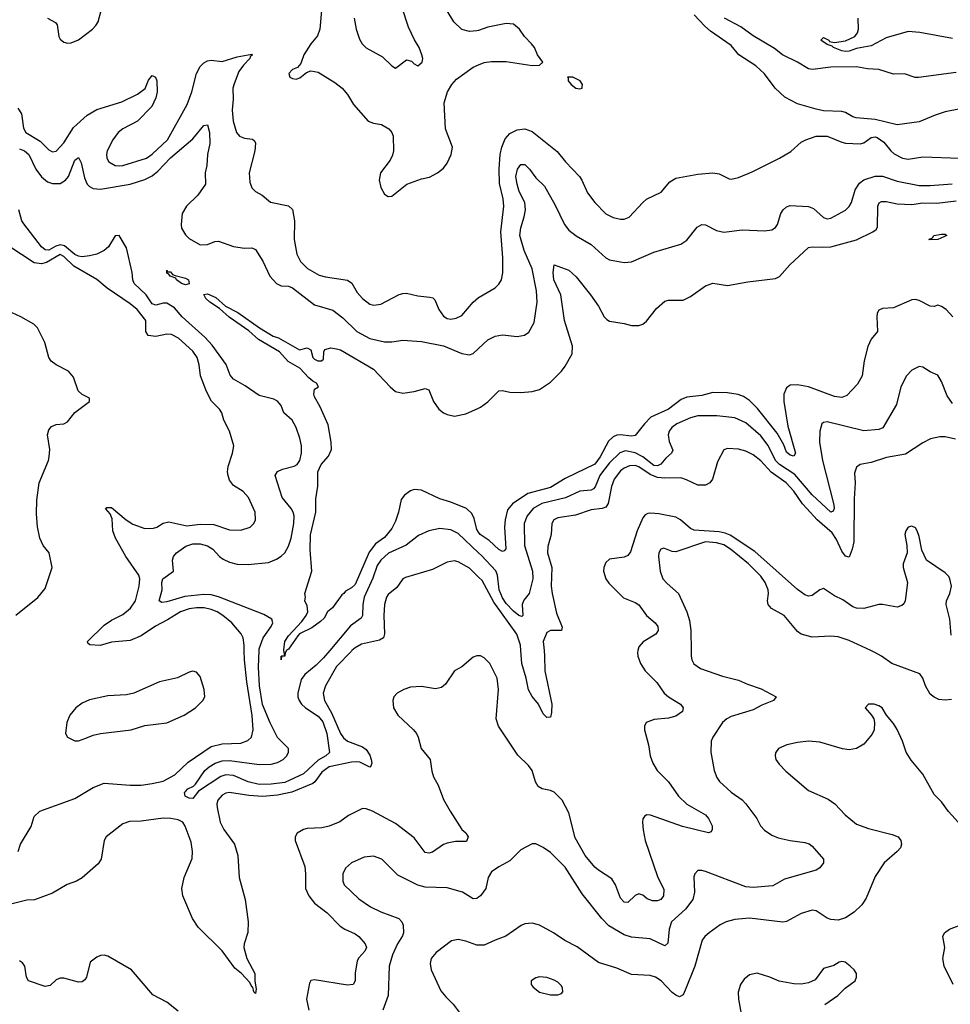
# Model space of a CAD drawing. Header units: inches. Extents: x 1305375 to 1407406, y 744550 to 841633.
# Tile 331 of 509: x 1367511 to 1372558, y 798082 to 803421. Entities that reach past the tile are written whole.
import ezdxf

# ---------------------------------------------------------------- set-up
doc = ezdxf.new("R2010")
doc.units = ezdxf.units.IN
doc.header["$MEASUREMENT"] = 0
for name, color, linetype in [('B3769', 7, 'Continuous'), ('B3779', 7, 'Continuous'), ('B3860', 7, 'Continuous'), ('B3870', 7, 'Continuous')]:
    doc.layers.add(name, color=color, linetype=linetype)

msp = doc.modelspace()

# ---------------------------------------------------------------- linework, layer by layer
at = {"layer": 'B3769', "color": 5}
for points, elevation in [([(1369312.8, 800000), (1369310, 799997.5), (1369230, 799913.6), (1369170.2, 799810), (1369156.6, 799770), (1369165, 799730), (1369202.8, 799662.8), (1369251.3, 799550), (1369267.5, 799527.5), (1369289.1, 799509.1), (1369370, 799478.7), (1369390, 799463.2), (1369410, 799433.1), (1369417, 799410), (1369420.6, 799390), (1369414.4, 799370), (1369410, 799368.2), (1369355.2, 799395.2), (1369336.9, 799396.9), (1369310, 799395.3), (1369190, 799370.6), (1369150, 799341.6), (1369111.8, 799288.2), (1369100.8, 799279.2), (1368986.8, 799233.2), (1368910, 799216.9), (1368829.6, 799209.6), (1368754.2, 799214.2), (1368650, 799231.5), (1368630, 799227.1), (1368610, 799216.1), (1368586, 799190), (1368580.8, 799170), (1368581.8, 799150), (1368598, 799070), (1368618.7, 799030), (1368676.6, 798950), (1368694.8, 798890), (1368701.4, 798770), (1368734, 798650), (1368750.2, 798529.8), (1368747.9, 798472.1), (1368729.3, 798410.7), (1368727.6, 798390), (1368743, 798330), (1368786.8, 798250), (1368787.1, 798207.1), (1368793.4, 798166.6), (1368790, 798141.2), (1368781.2, 798150), (1368775.3, 798175.3), (1368770, 798178), (1368759.8, 798199.8), (1368714.3, 798250), (1368679, 798279), (1368610, 798372.9), (1368480.1, 798500.1), (1368448.3, 798548.3), (1368396, 798670), (1368390.9, 798710), (1368402.5, 798770), (1368447, 798873), (1368448.9, 798910), (1368440.7, 798960.7), (1368408.6, 799048.6), (1368395.4, 799070), (1368370, 799082.8), (1368330.4, 799090.4), (1368290, 799092.2), (1368170, 799075.2), (1368106.2, 799073.8), (1368070, 799061.5), (1367979.6, 798990), (1367970.2, 798970), (1367952.7, 798870), (1367936.4, 798843.6), (1367850, 798767.7), (1367819.3, 798750), (1367768.1, 798731.9), (1367690, 798684.8), (1367591, 798649), (1367550, 798646.9), (1367470, 798627)], 1080), ([(1367503.9, 798910), (1367515.4, 798950), (1367573.8, 799046.2), (1367590, 799100.7), (1367621.2, 799130), (1367810, 799198.3), (1367910, 799257), (1367970, 799281.2), (1368110, 799271.3), (1368170, 799271.4), (1368230, 799278.7), (1368290, 799292.3), (1368353.4, 799326.6), (1368425.3, 799394.7), (1368550, 799480.1), (1368610, 799494.4), (1368710, 799498.5), (1368748, 799512), (1368768.6, 799531.4), (1368777.9, 799570), (1368772.3, 799647.7), (1368742.6, 799830), (1368729.9, 799950), (1368729.6, 800000)], 1080), ([(1369193, 800000), (1369159.5, 799960.5), (1369119.5, 799920.5), (1369056.9, 799870), (1369037.4, 799842.6), (1369019.6, 799770), (1369020.1, 799750), (1369026.9, 799730), (1369039.8, 799710), (1369062, 799690), (1369130, 799644.2), (1369154.6, 799614.6), (1369176.5, 799550), (1369192, 799448), (1369171.3, 799430), (1369130, 799405.6), (1369050, 799331.8), (1368950, 799284.8), (1368875.9, 799275.9), (1368810, 799275), (1368750, 799289), (1368670, 799322.9), (1368630, 799326.6), (1368602.3, 799317.7), (1368481.3, 799238.7), (1368450, 799199.1), (1368430, 799199.3), (1368408.3, 799210), (1368405.6, 799230), (1368410, 799236), (1368424, 799250), (1368454.6, 799265.4), (1368464.5, 799275.5), (1368516.1, 799350), (1368538.2, 799370), (1368572.1, 799390), (1368610, 799401.9), (1368650, 799404.2), (1368810, 799381.7), (1368875.2, 799384.8), (1368910, 799394.1), (1368940.4, 799410), (1368960.3, 799430), (1368969.8, 799450), (1368968.5, 799470), (1368909.4, 799529.4), (1368870, 799608.4), (1368828, 799708), (1368811.1, 799808.9), (1368807.1, 799910), (1368810.3, 800000)], 1060), ([(1368957.6, 800000), (1368951.5, 799988.5), (1368950, 799969.6), (1368930.9, 799969.1), (1368929.6, 799949.6), (1368930, 799970.7), (1368948.4, 799971.6), (1368944.7, 800000)], 1040), ([(1370000, 799971.7), (1369990, 799972.4), (1369970, 799965.4), (1369910, 799911.8), (1369868.9, 799891.1), (1369821.5, 799818.5), (1369799.1, 799800.9), (1369766.5, 799793.5), (1369690, 799804.7), (1369630, 799801.1), (1369595.5, 799790), (1369558.4, 799770), (1369541.1, 799750), (1369534.3, 799730), (1369539, 799690), (1369561.6, 799650), (1369647.7, 799570), (1369662.8, 799550), (1369673, 799530), (1369689.4, 799469.4), (1369736.9, 799410), (1369745.8, 799345.8), (1369754.9, 799314.9), (1369780.2, 799270), (1369810, 799193.4), (1369846.3, 799130), (1369910, 799030.4), (1369931.6, 799011.6), (1369939, 798999), (1369943.6, 798990), (1369935.1, 798964.9), (1369875.2, 798964.8), (1369830, 798956.4), (1369810, 798948.6), (1369750, 798908), (1369730, 798902), (1369710, 798905.3), (1369650, 798985.3), (1369550, 799062.2), (1369425.1, 799130), (1369390, 799142.4), (1369370, 799144.2), (1369294.6, 799105.4), (1369247.4, 799072.6), (1369190, 799048.1), (1369150, 799038.6), (1369070, 799034.8), (1369050, 799029.8), (1369015.8, 799010), (1369004.6, 798990), (1369006, 798970), (1369057.3, 798830), (1369061.8, 798790), (1369061.2, 798710), (1369079.7, 798670), (1369110.2, 798630), (1369178.4, 798578.4), (1369250, 798506.7), (1369274, 798490), (1369330, 798465), (1369350.1, 798450.1), (1369384.9, 798410), (1369391.5, 798390), (1369383.6, 798370), (1369350, 798334.8), (1369342, 798318), (1369331, 798251), (1369330.2, 798209.8), (1369319.5, 798190), (1369290, 798185.4), (1369110, 798215.6), (1369090, 798211.8), (1369082.4, 798197.6), (1369067.6, 798110), (1369079, 798050)], 1120), ([(1370000, 798662.5), (1369990, 798655.4), (1369970, 798655.1), (1369912.7, 798690), (1369830, 798714), (1369710, 798717.4), (1369670, 798727.8), (1369562.8, 798782.8), (1369475.1, 798870), (1369430, 798885.6), (1369379.9, 798880.1), (1369310, 798849.6), (1369278.9, 798821.1), (1369264, 798790), (1369263.1, 798750), (1369270.3, 798730), (1369350, 798653.4), (1369413, 798610), (1369470, 798583.2), (1369567.5, 798547.5), (1369583.1, 798530), (1369591.1, 798511.1), (1369592.2, 798470), (1369586.6, 798453.4), (1369560.6, 798410), (1369532.7, 798350), (1369514.7, 798290), (1369509.3, 798130.7), (1369480.4, 798050)], 1140), ([(1370000, 798403), (1369990, 798403.1), (1369930, 798425.6), (1369890, 798434), (1369852.8, 798427.2), (1369770, 798363), (1369742.3, 798330), (1369736.9, 798303.1), (1369742.4, 798270), (1369796, 798156), (1369822.2, 798122.2), (1369862.8, 798082.8), (1369932, 797990), (1369950.4, 797970), (1369990, 797939.6), (1370000, 797936.1)], 1160), ([(1368370, 798045.1), (1368310, 798093.8), (1368234.1, 798134.1), (1368117.6, 798270), (1367990, 798343), (1367970, 798349.6), (1367950, 798347.8), (1367930, 798338), (1367893.7, 798310), (1367874.2, 798230), (1367864.6, 798215.4), (1367850, 798204.5), (1367830, 798202.6), (1367750, 798224.1), (1367730, 798224.8), (1367710, 798214.6), (1367676.3, 798183.7), (1367650, 798179.5), (1367559.7, 798210), (1367547.4, 798230), (1367538.7, 798290), (1367527.2, 798307.2), (1367510, 798317.6)], 1120)]:
    msp.add_lwpolyline(points, dxfattribs=dict(at, elevation=elevation))
at = {"layer": 'B3769', "color": 5, "elevation": 1120}
msp.add_lwpolyline([(1368450, 799887.8), (1368430, 799883), (1368366.8, 799853.2), (1368270, 799830.9), (1368129.6, 799769.6), (1368090, 799760.5), (1367990, 799754.8), (1367890, 799733.2), (1367850, 799715.9), (1367815.9, 799690), (1367783.2, 799650), (1367767.2, 799610), (1367760.3, 799550), (1367770.4, 799530), (1367810, 799510.3), (1367830, 799511.4), (1367870, 799526), (1367910, 799541.6), (1367949.8, 799550.2), (1368115.3, 799570), (1368190, 799594.3), (1368310, 799608.1), (1368403.5, 799650), (1368465.1, 799690), (1368504.4, 799730), (1368515.3, 799750), (1368511.1, 799788.9), (1368490, 799859.3), (1368470, 799883.6)], close=True, dxfattribs=at)
at = {"layer": 'B3779', "color": 5}
for points, elevation in [([(1371152.9, 800000), (1371153.4, 799970), (1371157, 799950), (1371167.9, 799927.9), (1371202.8, 799902.8), (1371322, 799862), (1371410, 799840.5), (1371458, 799818), (1371532.4, 799792.4), (1371613.4, 799750), (1371598.8, 799730), (1371535.9, 799704.1), (1371490, 799679.3), (1371370, 799643.1), (1371345.7, 799630), (1371323.1, 799610), (1371270.4, 799530), (1371262, 799510), (1371258.9, 799450), (1371278, 799350), (1371291.5, 799311.5), (1371306.4, 799290), (1371370, 799231.8), (1371430, 799191.7), (1371450.2, 799170.2), (1371508.2, 799090), (1371528.4, 799050), (1371550, 799026.7), (1371590, 798998.9), (1371624.2, 798984.2), (1371690, 798970.2), (1371770, 798960.2), (1371792.8, 798952.8), (1371810, 798940.3), (1371870.3, 798870), (1371870.3, 798850), (1371850, 798823), (1371830, 798809.8), (1371658.7, 798761.3), (1371595.2, 798724.8), (1371490, 798715.4), (1371450, 798719.5), (1371230, 798801.7), (1371210, 798807.8), (1371190, 798807), (1371173, 798790), (1371166.6, 798773.4), (1371170.2, 798690), (1371161.8, 798650), (1371122.6, 798597.4), (1371047.2, 798530), (1371033.8, 798490), (1371025.8, 798414.2), (1371010, 798398.9), (1370930, 798436.8), (1370830, 798447.1), (1370790, 798458.2), (1370707.3, 798507.3), (1370668.3, 798548.3), (1370562, 798682), (1370470, 798826), (1370390, 798905.1), (1370350, 798933.3), (1370310, 798952), (1370290, 798952.3), (1370230, 798919.5), (1370170, 798859.7), (1370110, 798828.4), (1370070, 798800.5), (1370051.6, 798770), (1370039, 798710), (1370010, 798669.7), (1370000, 798662.5)], 1140), ([(1370864.5, 800000), (1370861.9, 799990), (1370863.9, 799970), (1370878.3, 799930), (1370904.3, 799890), (1370966.5, 799826.5), (1371007.1, 799770), (1371030.2, 799750), (1371095.3, 799710), (1371110.4, 799690), (1371106.3, 799670), (1371070, 799645), (1371030, 799633.5), (1370952.6, 799627.4), (1370908.2, 799610), (1370899.5, 799590), (1370899.5, 799570), (1370922.4, 799490), (1370930.4, 799430), (1370944.2, 799390), (1370968.8, 799350), (1371030, 799288.8), (1371083.6, 799210), (1371130, 799167.5), (1371230.1, 799110.1), (1371247.6, 799090), (1371266, 799050), (1371267.3, 799030), (1371262, 799018), (1371247.7, 799012.3), (1371105.9, 799045.9), (1370931.7, 799108.3), (1370910, 799109.7), (1370899, 799101), (1370891.3, 799088.7), (1370889.4, 799070), (1370892, 799028), (1370903.2, 798970), (1370970, 798775.8), (1371004, 798704), (1371003.7, 798670), (1370987.6, 798650), (1370970, 798642.7), (1370942.6, 798642.6), (1370914.4, 798654.4), (1370890, 798673.3), (1370870, 798682), (1370850, 798671.5), (1370810, 798634.7), (1370790, 798636.3), (1370770, 798658.7), (1370743.2, 798730), (1370722.8, 798762.8), (1370650, 798809), (1370630, 798826.5), (1370578.8, 798890), (1370524.3, 798984.3), (1370490, 799120.5), (1370454, 799190), (1370410, 799233.2), (1370390, 799241.7), (1370345.1, 799250), (1370323.4, 799263.4), (1370309.3, 799289.3), (1370290.9, 799350.9), (1370270, 799377.8), (1370213.2, 799433.2), (1370108.7, 799590), (1370095.3, 799630), (1370107.5, 799790), (1370100.8, 799850), (1370060.3, 799930), (1370030, 799961), (1370010, 799971), (1370000, 799971.7)], 1120), ([(1370355.1, 800000), (1370358.1, 799970), (1370358.5, 799890), (1370398.2, 799710), (1370396.2, 799663.8), (1370390, 799639.3), (1370370, 799637.4), (1370350, 799657.4), (1370324.5, 799710), (1370290, 799750.7), (1370270, 799787.3), (1370258.3, 799850), (1370235.4, 799930), (1370229.3, 800000)], 1080), ([(1372564.2, 799735.8), (1372530, 799731.2), (1372495.8, 799735.8), (1372470, 799747), (1372450, 799764.5), (1372423.5, 799810), (1372409.8, 799850), (1372393.3, 799873.3), (1372240.9, 799930), (1372186, 799970), (1372149.6, 799990), (1372127.8, 800000)], 1140), ([(1372619.2, 799050), (1372548.3, 799128.3), (1372510, 799180.7), (1372470, 799219.5), (1372410, 799329.6), (1372345.6, 799405.6), (1372319.6, 799450), (1372299.6, 799510), (1372270, 799573.2), (1372250, 799605.2), (1372212.7, 799650), (1372189, 799690), (1372170, 799700.9), (1372146, 799710), (1372114, 799710), (1372096, 799690), (1372130.6, 799650.6), (1372142.8, 799630), (1372147.3, 799610), (1372144.9, 799570), (1372133.8, 799546.2), (1372090, 799493.2), (1372050.4, 799469.6), (1372010, 799462.9), (1371972.8, 799467.2), (1371850, 799504), (1371790, 799508.3), (1371730, 799502.6), (1371671.3, 799490), (1371626, 799470), (1371610, 799446), (1371607.7, 799430), (1371613, 799410), (1371630, 799384.9), (1371666.6, 799346.6), (1371790, 799242), (1371895.3, 799195.3), (1371933, 799170), (1371988.2, 799110), (1372050, 799058.7), (1372115.3, 799035.3), (1372243.2, 799003.2), (1372274.8, 798990), (1372290.7, 798970), (1372294, 798950), (1372288, 798930), (1372270.6, 798910), (1372200.3, 798850), (1372150, 798774.5), (1372102, 798658), (1372079.1, 798620.9), (1372037.2, 798582.8), (1371990, 798552.1), (1371950, 798538.4), (1371910, 798542.1), (1371889.7, 798550), (1371830, 798588.5), (1371810, 798592.4), (1371750, 798575.4), (1371670, 798531.1), (1371650, 798527.4), (1371470, 798549.8), (1371390, 798541.8), (1371343, 798530), (1371310, 798512.4), (1371250.4, 798470), (1371226.7, 798450), (1371212.2, 798430), (1371172.2, 798290), (1371120.9, 798159.1), (1371110, 798134), (1371090, 798123.7), (1371070, 798131.5), (1371050, 798146.3), (1370990, 798209.7), (1370959.5, 798230), (1370930, 798239.2), (1370830, 798244.8), (1370750, 798278.7), (1370650, 798309.8), (1370534.2, 798394.2), (1370468.2, 798428.2), (1370407, 798470), (1370330.7, 798510.7), (1370290, 798522.6), (1370250, 798518), (1370230.2, 798509.8), (1370148.2, 798451.8), (1370090, 798430.8), (1370030, 798402.4), (1370000, 798403)], 1160), ([(1372574.5, 798190), (1372524.5, 798290), (1372517, 798330), (1372529.4, 798390), (1372518, 798450), (1372527, 798470), (1372553.2, 798490), (1372638.6, 798521.4)], 1160), ([(1371878.7, 798081.3), (1371949.2, 798130), (1371988.7, 798170), (1372042, 798210), (1372049, 798230), (1372049, 798250), (1372037.2, 798270), (1372016, 798290), (1371988.7, 798310), (1371970, 798314.3), (1371956, 798310), (1371926.7, 798293.3), (1371870, 798276.8), (1371825.3, 798214.7), (1371790, 798198.4), (1371750, 798191.6), (1371710, 798193.6), (1371630, 798207), (1371579, 798230), (1371510, 798251.5), (1371470, 798242.4), (1371440.5, 798219.5), (1371421.1, 798190), (1371407.4, 798147.4), (1371408.8, 798110), (1371423.7, 798030)], 1180)]:
    msp.add_lwpolyline(points, dxfattribs=dict(at, elevation=elevation))
at = {"layer": 'B3779', "color": 5, "elevation": 1180}
msp.add_lwpolyline([(1370330, 798231.5), (1370310, 798226), (1370286, 798210), (1370286, 798190), (1370295.9, 798175.9), (1370330, 798148.2), (1370390, 798133.4), (1370430, 798134), (1370450, 798141), (1370457.2, 798150), (1370456, 798170), (1370450, 798182), (1370430, 798202.7), (1370410, 798214), (1370370, 798227)], close=True, dxfattribs=at)
at = {"layer": 'B3860', "color": 5}
for points, elevation in [([(1370000, 803363.2), (1369990, 803359.7), (1369950, 803357.7), (1369910, 803368.6), (1369866.6, 803410), (1369829.8, 803469.8), (1369821.7, 803490), (1369816, 803530), (1369818, 803590), (1369830.9, 803690), (1369847.3, 803732.7), (1369905.3, 803794.7), (1369958.6, 803821.4), (1370000, 803830.5)], 1120), ([(1367661.3, 803430), (1367704.9, 803404.9), (1367713.8, 803393.8), (1367723.1, 803330), (1367730, 803314.8), (1367750, 803299.3), (1367770, 803294.4), (1367790, 803295.8), (1367830, 803312.4), (1367905.6, 803370), (1367924.7, 803390), (1367936.9, 803410), (1367952.4, 803470)], 1120), ([(1369150.1, 803490), (1369139.8, 803370), (1369127.1, 803332.9), (1369090.3, 803290), (1369052.4, 803230), (1369036.1, 803183.9), (1369018, 803162), (1368990.8, 803150), (1368970.6, 803130), (1368976.3, 803110), (1368990, 803101.3), (1369010, 803098.4), (1369030, 803104.9), (1369066.2, 803133.8), (1369090, 803143.8), (1369130, 803136.4), (1369221.2, 803081.2), (1369260.7, 803050), (1369290, 803016), (1369321.2, 802961.2), (1369402, 802870), (1369430, 802859.1), (1369472.9, 802852.9), (1369514, 802830), (1369528.8, 802810), (1369536.5, 802790), (1369539.3, 802710), (1369533.7, 802686.3), (1369520.3, 802659.7), (1369468, 802590), (1369460.9, 802550), (1369470.3, 802510.3), (1369490, 802474.8), (1369510, 802462.8), (1369530, 802464), (1369611.3, 802528.7), (1369690, 802558.9), (1369733.3, 802566.7), (1369778, 802590), (1369810, 802616.4), (1369830, 802643.8), (1369851.7, 802690), (1369858.5, 802730), (1369821, 802830), (1369813.7, 802970), (1369831.4, 803030), (1369855.4, 803070), (1369881, 803099), (1369970, 803164.3), (1370000, 803176.4)], 1120), ([(1369324.9, 803430), (1369336.9, 803370), (1369354.6, 803314.6), (1369369.4, 803289.4), (1369390, 803268.1), (1369479, 803219), (1369530, 803170.7), (1369550, 803158.8), (1369610, 803202.8), (1369635.9, 803195.9), (1369650, 803181), (1369670, 803171.3), (1369693.2, 803190), (1369697.2, 803210), (1369692.7, 803230), (1369678, 803270), (1369652.3, 803312.3), (1369620.7, 803380.7), (1369584.1, 803490)], 1140), ([(1367501.8, 802941.8), (1367520.8, 802910), (1367532.2, 802832.2), (1367544.5, 802810), (1367622.4, 802762.4), (1367670, 802715.5), (1367690, 802705.2), (1367710, 802707.6), (1367750, 802752.4), (1367803.1, 802836.9), (1367876.4, 802903.6), (1367930, 802934), (1368065.3, 802974.7), (1368150, 803017.7), (1368192.5, 803047.5), (1368210, 803092.7), (1368230, 803118.7), (1368247.3, 803110), (1368254.8, 803090), (1368256.8, 803030), (1368250, 802997), (1368227.2, 802950), (1368150, 802871.4), (1368070, 802829.2), (1368045.5, 802810), (1368016.6, 802770), (1367984.9, 802710), (1367981.3, 802690), (1367984.4, 802670), (1367995.3, 802650), (1368030, 802630.2), (1368050, 802628.6), (1368070.2, 802630.2), (1368199.7, 802670), (1368230, 802691), (1368312.3, 802770), (1368418.7, 802961.3), (1368444.9, 803030), (1368471.1, 803130), (1368490, 803166.7), (1368510, 803187.1), (1368530, 803197.8), (1368550, 803200.7), (1368610, 803194.4), (1368690, 803220.4), (1368770, 803234.4), (1368773.8, 803230), (1368761.1, 803218.9), (1368759.5, 803210), (1368725.1, 803174.9), (1368699.4, 803140.5), (1368674, 803074), (1368667.8, 803050), (1368668.7, 802990), (1368663.2, 802930), (1368668.8, 802870), (1368687.7, 802810), (1368703.6, 802790), (1368730, 802778.4), (1368773.4, 802773.4), (1368784.7, 802764.7), (1368791, 802751), (1368786.8, 802710), (1368756.5, 802590), (1368759.9, 802539.9), (1368770.3, 802510), (1368790.2, 802490.2), (1368825.5, 802470), (1368871.5, 802431.5), (1368970, 802411.7), (1368990.9, 802390.9), (1369001.8, 802330), (1368999.1, 802230), (1369014.8, 802150), (1369033.6, 802110), (1369072.5, 802072.5), (1369135.6, 802035.6), (1369170, 802026), (1369290, 802009.1), (1369311.8, 801991.8), (1369342.3, 801942.3), (1369369.6, 801909.6), (1369410, 801879.1), (1369432.3, 801872.3), (1369470, 801878.2), (1369570, 801931.1), (1369590, 801936.9), (1369610, 801937.8), (1369670, 801922.8), (1369736.5, 801916.5), (1369752.3, 801912.3), (1369762.7, 801902.8), (1369784.5, 801850), (1369810, 801814.3), (1369830, 801801.3), (1369850, 801797.6), (1369878.3, 801801.7), (1369910, 801816.9), (1369969.8, 801890.2), (1370000, 801914.3)], 1080), ([(1367510, 802721.1), (1367538.2, 802710), (1367560.2, 802690), (1367599.1, 802610), (1367628.9, 802568.9), (1367662.6, 802542.6), (1367690, 802533.1), (1367730, 802533.2), (1367760.2, 802550), (1367775.3, 802570), (1367810, 802659.1), (1367830, 802673.4), (1367845.1, 802645.1), (1367863, 802563), (1367876.8, 802530), (1367890, 802516.3), (1367910, 802505.5), (1367950, 802502.6), (1368110, 802528.6), (1368190, 802554.7), (1368230, 802574.9), (1368261.2, 802598.8), (1368330, 802671.3), (1368450, 802774.7), (1368510, 802847), (1368530, 802850.5), (1368541.5, 802810), (1368543.2, 802750), (1368530.3, 802690), (1368527, 802630), (1368517.6, 802590), (1368519.7, 802530), (1368478.1, 802470), (1368416.2, 802410), (1368391.6, 802370), (1368386.4, 802310), (1368389.3, 802290), (1368410, 802254.6), (1368430, 802235.3), (1368490, 802200.3), (1368530, 802202.4), (1368570, 802217.6), (1368590, 802220.3), (1368670, 802190.3), (1368730, 802182.6), (1368770, 802184.6), (1368790, 802175.8), (1368830, 802112.2), (1368868.6, 802030), (1368903.6, 801990), (1368930, 801978.4), (1368970, 801975.8), (1368990, 801967.4), (1369110, 801875.5), (1369210, 801845.6), (1369264.2, 801804.3), (1369339.1, 801730), (1369410, 801691.8), (1369490, 801673.4), (1369530, 801674), (1369590, 801684.2), (1369690, 801676.1), (1369810, 801652.1), (1369910, 801610.2), (1369950, 801604.4), (1369970, 801610.4), (1370000, 801638.6)], 1060), ([(1368810.3, 800000), (1368810.7, 800010), (1368830.9, 800069.1), (1368874.8, 800130), (1368883.5, 800150), (1368878, 800170), (1368835, 800195), (1368590, 800291), (1368550, 800302.9), (1368510, 800304.1), (1368406.9, 800293.1), (1368310, 800264.1), (1368281.6, 800261.6), (1368268.5, 800270), (1368284.8, 800330), (1368282.5, 800370), (1368287.7, 800390), (1368345.2, 800430), (1368340.9, 800490), (1368345.1, 800510), (1368361.3, 800530), (1368412.9, 800567.1), (1368450, 800579), (1368490, 800579.8), (1368530, 800567.8), (1368559, 800550), (1368594.9, 800510), (1368615, 800495), (1368650, 800479.5), (1368690.5, 800469.5), (1368750, 800466.3), (1368861.4, 800478.6), (1368904.1, 800495.9), (1368930, 800512), (1368949, 800531), (1368970, 800566), (1368984, 800610), (1368997.5, 800690), (1368999, 800730), (1368994.2, 800750), (1368982.8, 800770), (1368934.8, 800830), (1368897.3, 800950), (1368910, 800971.4), (1368936.5, 800983.5), (1369000, 801000), (1369015.4, 801010), (1369029.8, 801030), (1369040.3, 801070), (1369039.8, 801110), (1369031.4, 801151.4), (1369010.6, 801210.6), (1368989.1, 801249.1), (1368943.9, 801290), (1368929.8, 801329.8), (1368910, 801352), (1368890, 801362.9), (1368810, 801383.6), (1368734.9, 801434.9), (1368670, 801472), (1368653, 801493), (1368630.7, 801550.7), (1368555.6, 801655.6), (1368516.9, 801696.9), (1368392.9, 801810), (1368350, 801858), (1368310, 801883.2), (1368290, 801883.2), (1368250, 801873.8), (1368230, 801880.9), (1368196.5, 801930), (1368132.9, 801990), (1368125.3, 802010), (1368121.4, 802050), (1368090, 802183.7), (1368050, 802251.1), (1368030, 802249.7), (1367992.9, 802190), (1367970.1, 802169.9), (1367930, 802150.4), (1367890, 802140.2), (1367850, 802135.2), (1367830, 802138.2), (1367810, 802147.6), (1367754.4, 802194.4), (1367730, 802200.8), (1367706.9, 802193.1), (1367670, 802171.6), (1367650, 802172.8), (1367630, 802189), (1367533.5, 802313.5), (1367523.7, 802330), (1367507.5, 802390)], 1060), ([(1368729.6, 800000), (1368729.4, 800030), (1368722.8, 800070), (1368711.8, 800091.8), (1368662.2, 800150), (1368613.8, 800190), (1368581.5, 800210), (1368550, 800223.6), (1368511.5, 800231.5), (1368470, 800232.3), (1368430, 800226.4), (1368383.8, 800210), (1368313.6, 800166.4), (1368247.3, 800132.7), (1368170, 800079.9), (1368110, 800054.1), (1368010, 800045.8), (1367947.7, 800027.7), (1367891.3, 800031.3), (1367880.4, 800040.4), (1367878.9, 800050), (1367970, 800137.7), (1368010, 800164.3), (1368070, 800195.7), (1368112.2, 800230), (1368139.3, 800270), (1368159.2, 800350), (1368162.9, 800390), (1368157.7, 800410), (1368087.6, 800510), (1368031.8, 800610), (1368017, 800650), (1368013.7, 800713.7), (1368001.5, 800741.5), (1367976.3, 800770), (1367983.4, 800776.6), (1368010, 800775.8), (1368088.6, 800708.6), (1368124.9, 800684.9), (1368190, 800662.3), (1368236.5, 800663.5), (1368255.6, 800670), (1368290, 800691.3), (1368320.9, 800699.1), (1368417.5, 800677.5), (1368490, 800685.8), (1368564.2, 800684.2), (1368650, 800654.9), (1368710, 800653.7), (1368761.2, 800670), (1368780.7, 800690), (1368789.6, 800710), (1368787.8, 800750), (1368753, 800830), (1368722.4, 800862.4), (1368670, 800894.7), (1368650, 800924.5), (1368642, 800950), (1368638.7, 800970), (1368641.2, 800998.8), (1368666.3, 801070), (1368673.3, 801110), (1368648.3, 801190), (1368617.6, 801250), (1368607.4, 801290), (1368594.5, 801310), (1368552, 801352), (1368524.5, 801404.5), (1368491.2, 801490), (1368485.2, 801550), (1368474.5, 801590), (1368450, 801624.1), (1368373.4, 801693.4), (1368334.6, 801714.6), (1368310, 801715.5), (1368250, 801703.2), (1368208.1, 801708.1), (1368195.3, 801730), (1368194.7, 801790), (1368149.3, 801850), (1368110, 801881.2), (1367984.9, 801964.9), (1367930, 802012.1), (1367804.9, 802084.9), (1367750, 802137.6), (1367730, 802147.1), (1367656, 802104), (1367630, 802096.7), (1367590, 802102.1), (1367452.6, 802192.6)], 1080), ([(1368944.7, 800000), (1368944.2, 800004.2), (1368949.9, 800050), (1368970, 800080.2), (1369041.9, 800158.1), (1369065.4, 800190), (1369073.9, 800210), (1369070, 800242.7), (1369057, 800270), (1369062, 800290), (1369058, 800310), (1369095.4, 800430), (1369086, 800546), (1369088.7, 800628.7), (1369117.7, 800750), (1369117.3, 800822.7), (1369127.4, 800892.6), (1369127.9, 800970), (1369145.7, 801010), (1369185.6, 801054.4), (1369202.6, 801090), (1369201.1, 801130), (1369184.9, 801224.9), (1369141.5, 801321.5), (1369110, 801375.3), (1369106, 801390), (1369110, 801418), (1369132.3, 801430), (1369121.2, 801450), (1369100.6, 801460.6), (1369079.2, 801479.2), (1369031, 801531), (1368967.6, 801567.6), (1368920.2, 801620.2), (1368807.3, 801687.3), (1368753.5, 801733.5), (1368647.8, 801807.8), (1368595.4, 801855.4), (1368542.3, 801890), (1368520.3, 801910), (1368510, 801931.6), (1368530, 801934.6), (1368574.5, 801914.5), (1368626.8, 801866.8), (1368694.1, 801834.1), (1368811.7, 801750), (1368885.5, 801705.5), (1368915.2, 801695.2), (1369028.2, 801630), (1369070, 801641), (1369090, 801631.3), (1369101.7, 801590), (1369110, 801579.5), (1369128.7, 801571.3), (1369148.9, 801571.1), (1369159, 801581), (1369160.2, 801619.8), (1369166.6, 801633.4), (1369198.6, 801641.4), (1369230, 801637.1), (1369250.6, 801630), (1369430, 801526.7), (1369521.3, 801430), (1369550, 801405.3), (1369590, 801396.5), (1369650, 801404.4), (1369710, 801421.6), (1369730, 801413.4), (1369755.6, 801350), (1369784, 801310), (1369809.5, 801289.5), (1369830, 801279.7), (1369870, 801271.8), (1369930, 801284.3), (1370000, 801315)], 1040), ([(1367490, 800192.4), (1367610, 800288.2), (1367650, 800337.3), (1367688.2, 800450), (1367670.9, 800530), (1367638.3, 800570), (1367620.4, 800610), (1367608.7, 800671.3), (1367602.2, 800742.2), (1367604.7, 800815.3), (1367616.8, 800910), (1367667.6, 801030), (1367671.6, 801050), (1367675, 801090), (1367661.5, 801170), (1367670, 801196.3), (1367684, 801216), (1367710, 801226.7), (1367750, 801230.4), (1367770, 801240.4), (1367810, 801290.4), (1367889.2, 801350), (1367889.1, 801369.1), (1367850, 801389.6), (1367827.7, 801407.7), (1367802.3, 801482.3), (1367775.9, 801515.9), (1367709.6, 801550), (1367681.7, 801570), (1367669.8, 801590), (1367646.8, 801670), (1367607.3, 801750), (1367588, 801770), (1367517.6, 801810), (1367470, 801831.9)], 1120), ([(1370000, 800642.6), (1369990, 800657.6), (1369975.7, 800715.7), (1369963.7, 800743.7), (1369935.4, 800770), (1369850, 800804.5), (1369790, 800823), (1369690, 800869.8), (1369650, 800872.9), (1369630, 800865.7), (1369597.4, 800842.6), (1369580.3, 800819.7), (1369565.8, 800750), (1369550, 800702.4), (1369530, 800662), (1369490, 800612.9), (1369441.7, 800578.3), (1369406.6, 800533.4), (1369330, 800358), (1369310, 800339.7), (1369277.6, 800322.4), (1369270, 800309.6), (1369258, 800302), (1369208.4, 800231.6), (1369181, 800210), (1369163.4, 800176.6), (1369142.5, 800157.5), (1369095.8, 800124.2), (1369029.3, 800090.7), (1369019, 800081), (1368970, 800007.8), (1368958.4, 800001.6), (1368957.6, 800000)], 1040), ([(1370000, 800530.5), (1369890, 800635), (1369850, 800654.9), (1369790, 800662.5), (1369730.7, 800650), (1369675, 800625), (1369607.8, 800572.2), (1369511.8, 800528.2), (1369470.1, 800490), (1369450, 800461.8), (1369426.9, 800393.1), (1369379.8, 800290), (1369372.4, 800250), (1369371.3, 800190), (1369363.5, 800176.5), (1369306.3, 800133.7), (1369193, 800000)], 1060), ([(1370000, 800399.1), (1369950, 800447.6), (1369890, 800481.1), (1369870, 800486), (1369830, 800479.3), (1369750, 800439.3), (1369603, 800397), (1369590, 800389.6), (1369557.4, 800342.6), (1369510, 800304.4), (1369500.2, 800290), (1369490.1, 800249.9), (1369486.5, 800190), (1369489.4, 800090.6), (1369484.4, 800070), (1369462.7, 800057.3), (1369364.7, 800035.3), (1369330, 800015), (1369312.8, 800000)], 1080)]:
    msp.add_lwpolyline(points, dxfattribs=dict(at, elevation=elevation))
at = {"layer": 'B3860', "color": 5, "elevation": 1040}
msp.add_lwpolyline([(1368313.4, 802053.4), (1368330, 802054), (1368339.6, 802039.6), (1368353.7, 802033.7), (1368410, 802019.7), (1368426, 802010), (1368430, 801989.1), (1368410, 801982.5), (1368388.4, 801990), (1368362, 802010), (1368358.7, 802018.7), (1368327, 802030), (1368320.9, 802040.9), (1368310, 802047), (1368310, 802062)], close=True, dxfattribs=at)
at = {"layer": 'B3870', "color": 5}
for points, elevation in [([(1370000, 803176.4), (1370030, 803188.4), (1370070, 803193.6), (1370150, 803194.6), (1370290, 803173), (1370330, 803174.8), (1370349, 803190), (1370319.3, 803230), (1370302.4, 803270), (1370287.1, 803290), (1370249.9, 803329.9), (1370221.2, 803370), (1370190, 803395.9), (1370150, 803400.8), (1370050, 803380.4), (1370000, 803363.2)], 1120), ([(1372688.5, 802951.5), (1372530, 802920.5), (1372476.2, 802903.8), (1372390, 802867.6), (1372270, 802851), (1372150, 802880.4), (1372048.3, 802888.3), (1372030, 802894), (1371990, 802918.4), (1371970, 802923.6), (1371870, 802927.3), (1371830, 802935.6), (1371730, 802963.9), (1371661.7, 803001.7), (1371608.5, 803050), (1371550, 803126.6), (1371504, 803170), (1371410.9, 803230), (1371370, 803280.8), (1371258.4, 803358.4), (1371226.3, 803386.3), (1371170, 803447)], 1080), ([(1372590, 803134.5), (1372386.6, 803106.6), (1372367.9, 803107.9), (1372310, 803127.1), (1372250, 803126.3), (1372171.2, 803151.2), (1372110, 803153.9), (1372050, 803164.5), (1371910, 803162.9), (1371810.8, 803150.8), (1371790, 803154.8), (1371730.4, 803190.4), (1371647.4, 803230), (1371604.6, 803264.6), (1371490, 803332.9), (1371421.9, 803381.9), (1371334, 803430)], 1060), ([(1372570, 803319), (1372392.3, 803352.3), (1372330, 803356.1), (1372210, 803322.2), (1372130, 803279.8), (1372050, 803264.5), (1372010, 803249.9), (1371990, 803248.5), (1371970, 803251.7), (1371925.1, 803270), (1371917.8, 803277.8), (1371890, 803286), (1371856.3, 803310), (1371870, 803323.7), (1371898.7, 803310), (1371902.4, 803302.4), (1371930, 803296.5), (1371990, 803305.8), (1372041.3, 803330), (1372055.1, 803350), (1372060.9, 803370), (1372059.5, 803430)], 1040), ([(1370000, 801914.3), (1370003.2, 801916.8), (1370090, 801967.4), (1370110, 801986.7), (1370123.5, 802010), (1370131.6, 802048.4), (1370131.5, 802130), (1370121.3, 802270), (1370136.5, 802410), (1370132.7, 802450), (1370113.5, 802533.5), (1370111, 802610), (1370117.4, 802690), (1370125.6, 802730), (1370144.6, 802775.4), (1370170, 802803.5), (1370210, 802824.4), (1370250, 802829.1), (1370290, 802815), (1370425.5, 802705.5), (1370471.1, 802650), (1370547.9, 802570), (1370560.8, 802550), (1370590, 802481.6), (1370630, 802430.5), (1370690, 802368.9), (1370730, 802347.9), (1370770, 802338.5), (1370790, 802339.6), (1370817, 802350), (1370890, 802430.3), (1370910, 802447), (1370990, 802485.3), (1371038, 802542), (1371070, 802561.8), (1371190, 802584.1), (1371270, 802590.2), (1371304.8, 802584.8), (1371358.8, 802558.8), (1371370, 802557.1), (1371410, 802565.3), (1371483.6, 802596.4), (1371632.3, 802670), (1371693, 802707), (1371750, 802756.4), (1371774, 802770), (1371830, 802790.3), (1371890, 802788.9), (1371970, 802756), (1371990, 802751.8), (1372070, 802747.3), (1372090, 802753.8), (1372130, 802781.5), (1372150, 802785.2), (1372162.5, 802782.5), (1372197.7, 802757.7), (1372236.3, 802710), (1372254.4, 802694.4), (1372298.8, 802670), (1372330, 802663.9), (1372410, 802676.8), (1372609.3, 802669.3)], 1080), ([(1370000, 801638.6), (1370050, 801685.7), (1370090, 801705.7), (1370130, 801712), (1370210, 801702.4), (1370249.7, 801710.3), (1370272.7, 801727.3), (1370300.7, 801779.3), (1370318.2, 801890), (1370314.1, 801950), (1370289.9, 802070), (1370246.5, 802170), (1370223.6, 802250), (1370228.5, 802291.5), (1370247.9, 802352.1), (1370254.9, 802390), (1370251.4, 802430), (1370220.6, 802490), (1370208.6, 802530), (1370202.9, 802570), (1370211.2, 802610), (1370230, 802635), (1370250, 802636.6), (1370276.6, 802610), (1370310, 802562.8), (1370357.8, 802517.8), (1370415.4, 802415.4), (1370465.5, 802310), (1370490, 802279.1), (1370530, 802249.2), (1370610, 802202.8), (1370690, 802128.9), (1370710, 802119.6), (1370790, 802105.2), (1370830, 802108.9), (1370950, 802160.2), (1371096.6, 802203.4), (1371130, 802225.3), (1371184.9, 802295.1), (1371210, 802310.2), (1371230, 802309.2), (1371290, 802277.1), (1371330, 802269.1), (1371430, 802281.3), (1371550, 802276.4), (1371590, 802281.6), (1371610, 802293.4), (1371621.6, 802310), (1371639.1, 802370), (1371651.2, 802390), (1371670, 802406.3), (1371690, 802413.4), (1371790, 802408.9), (1371817.2, 802397.2), (1371870, 802348), (1371890, 802342), (1371910, 802345.2), (1371990, 802388.5), (1372010, 802408.4), (1372021.7, 802430), (1372041.5, 802498.5), (1372065, 802535), (1372090, 802553.4), (1372150, 802571.8), (1372190, 802572.2), (1372270, 802545.2), (1372390, 802522.6), (1372450, 802521.4), (1372568.6, 802531.4)], 1060), ([(1370000, 801315), (1370010, 801319.3), (1370051, 801349), (1370110, 801408.9), (1370130, 801411.3), (1370170, 801402), (1370230, 801398.9), (1370290, 801404.5), (1370330, 801416.5), (1370390, 801455.3), (1370450, 801515.8), (1370470, 801542.4), (1370507.3, 801610), (1370508.7, 801650), (1370466.7, 801790), (1370445.6, 801930), (1370408.8, 802011.2), (1370405.1, 802050), (1370410, 802092), (1370490, 802063), (1370530, 802026.7), (1370607.6, 801930), (1370650, 801868.4), (1370681.3, 801810), (1370694.9, 801794.9), (1370710, 801786), (1370790, 801774.5), (1370830, 801763.5), (1370870, 801762.2), (1370890, 801770.2), (1370910, 801786.9), (1370964.6, 801855.4), (1371010, 801894), (1371030, 801900.8), (1371110, 801900.2), (1371150, 801920.2), (1371230, 801978), (1371270, 801993.1), (1371350, 801979.6), (1371460.5, 801999.5), (1371610, 802016.9), (1371631.6, 802028.4), (1371688.6, 802091.4), (1371790, 802184.9), (1371810, 802190.2), (1371866.9, 802186.9), (1371910, 802190.1), (1372050, 802227.8), (1372138, 802270), (1372156.4, 802283.6), (1372164, 802296), (1372165.2, 802410), (1372171.8, 802428.2), (1372184.9, 802435.1), (1372210, 802435.1), (1372270, 802423), (1372350, 802419.3), (1372410, 802427.1), (1372485.9, 802425.9), (1372590, 802438)], 1040), ([(1372572, 801810), (1372535.6, 801850), (1372510, 801866.6), (1372490, 801873), (1372470, 801866.3), (1372450, 801868.3), (1372390, 801898.2), (1372370, 801903.5), (1372350, 801902), (1372250, 801858.3), (1372190, 801855.1), (1372170, 801846.6), (1372161.7, 801830), (1372159.6, 801810), (1372163.1, 801730), (1372130, 801689.5), (1372110.2, 801649.8), (1372091.5, 801571.5), (1372080.2, 801490), (1372055.5, 801444.5), (1371997.2, 801382.8), (1371970, 801373.3), (1371930, 801378), (1371790, 801429.9), (1371730, 801442), (1371690, 801439.3), (1371670, 801425.1), (1371655, 801390), (1371655.5, 801350), (1371676.5, 801216.5), (1371719.5, 801070), (1371710, 801055.1), (1371690, 801059.7), (1371670, 801076.2), (1371655.6, 801115.6), (1371618.5, 801178.5), (1371512.8, 801312.8), (1371470, 801356.8), (1371437.6, 801377.6), (1371408.2, 801388.2), (1371350, 801396.9), (1371270, 801399.6), (1371210, 801382.4), (1371130, 801374.4), (1371097.9, 801362.1), (1371030.2, 801310), (1370934.8, 801265.2), (1370899.7, 801230), (1370850, 801165.6), (1370830, 801162.7), (1370770, 801170.4), (1370750, 801168.5), (1370730, 801159.6), (1370705, 801135), (1370660.2, 801050), (1370630, 801011.7), (1370470, 800934), (1370390, 800884.9), (1370268, 800852), (1370184, 800796), (1370157.4, 800762.6), (1370144.1, 800710), (1370141.4, 800670), (1370148, 800552), (1370139.5, 800540.5), (1370130, 800537.6), (1370110, 800548.6), (1370057.8, 800597.8), (1370008.4, 800630), (1370000, 800642.6)], 1040), ([(1372570, 801340.3), (1372540.9, 801380.9), (1372510, 801459.5), (1372490, 801493.6), (1372450, 801511.6), (1372410, 801537.6), (1372390, 801539.7), (1372350, 801521.3), (1372320.3, 801490), (1372290.3, 801430), (1372266.3, 801333.7), (1372191.8, 801208.2), (1372170, 801199.3), (1372090, 801191.6), (1371890, 801239.7), (1371870, 801236.3), (1371861.6, 801230), (1371850.2, 801189.8), (1371849.4, 801130), (1371864.6, 801030), (1371926, 800790), (1371928.9, 800770), (1371923.7, 800756.3), (1371910, 800751.1), (1371810, 800845.6), (1371715.2, 800955.2), (1371631.3, 801010), (1371610.6, 801030), (1371570, 801111.5), (1371530, 801164.5), (1371450, 801235), (1371390, 801261.4), (1371292.4, 801272.4), (1371190, 801273), (1371150, 801263), (1371074.7, 801230), (1371047.6, 801210), (1371033.4, 801190), (1371028.1, 801170), (1371034.1, 801134.1), (1371053.8, 801086.2), (1371045.8, 801070), (1371016.2, 801043.8), (1370989.3, 801010.7), (1370970, 801001.3), (1370950, 801004.6), (1370891.2, 801051.2), (1370850, 801072.4), (1370797, 801083), (1370766.8, 801073.2), (1370710, 801019.1), (1370671.7, 800970), (1370658.3, 800950), (1370632, 800888), (1370622.4, 800877.6), (1370610, 800869.9), (1370550, 800864), (1370471.7, 800828.3), (1370342.4, 800797.6), (1370296.8, 800770), (1370262.8, 800730), (1370246.9, 800690), (1370249.1, 800570), (1370291.6, 800430), (1370293.8, 800390), (1370274.5, 800310), (1370245.8, 800274.2), (1370235.9, 800250), (1370240.3, 800190), (1370235.4, 800184.6), (1370218.9, 800190), (1370190, 800213.6), (1370150, 800256.2), (1370130, 800285.8), (1370112.5, 800330), (1370102.1, 800410), (1370092.8, 800432.8), (1370015.6, 800515.6), (1370000, 800530.5)], 1060), ([(1372586.9, 801146.9), (1372530, 801158.9), (1372501.6, 801158.4), (1372451.5, 801148.5), (1372410, 801127.1), (1372314.5, 801065.5), (1372212.9, 801047.1), (1372130, 801020.7), (1372070.3, 801009.7), (1372050, 800995.1), (1372038.3, 800961.7), (1372043.2, 800910), (1372036.9, 800823.1), (1372035.5, 800590), (1372026.8, 800550), (1372010, 800507.2), (1371990, 800512.8), (1371970, 800539.5), (1371942, 800602), (1371917.9, 800637.9), (1371837.2, 800710), (1371779.6, 800770), (1371756.4, 800796.4), (1371710, 800865.2), (1371667.8, 800910), (1371587.3, 800967.3), (1371530, 801028.7), (1371490, 801061.4), (1371450, 801080.6), (1371410, 801093), (1371350, 801096), (1371330, 801089.4), (1371295.6, 801024.4), (1371269.2, 800930), (1371254.7, 800910), (1371230, 800897.3), (1371190, 800897), (1371126.9, 800926.9), (1371096.3, 800936.3), (1371010, 800934.8), (1370970, 800939.6), (1370930, 800955.6), (1370870, 800996.8), (1370850, 801003.9), (1370817.9, 801002.1), (1370790, 800989.9), (1370770, 800974.1), (1370735, 800930), (1370720.7, 800890), (1370702.1, 800797.9), (1370690, 800777.5), (1370670.1, 800769.9), (1370610, 800762.8), (1370524.9, 800735.1), (1370430, 800720.2), (1370407.7, 800710), (1370397.8, 800690), (1370393.7, 800630), (1370375.7, 800564.3), (1370374.5, 800530), (1370396.6, 800450), (1370393.8, 800350), (1370398.4, 800310), (1370422.3, 800202.3), (1370452.7, 800127.3), (1370450.3, 800109.7), (1370390, 800109.7), (1370370, 800097.6), (1370350.2, 800050), (1370355.1, 800000)], 1080), ([(1372563.8, 800083.8), (1372556.1, 800170), (1372535.7, 800250), (1372537, 800270), (1372554.9, 800310), (1372565, 800350), (1372556.7, 800390), (1372550, 800402.8), (1372530, 800422), (1372429.8, 800489.8), (1372404.7, 800544.7), (1372390, 800618), (1372378.2, 800650), (1372370, 800665.6), (1372350, 800674.3), (1372330, 800669.4), (1372316.4, 800650), (1372312.2, 800630), (1372322.4, 800570), (1372323.5, 800530), (1372302, 800470), (1372302.4, 800450), (1372325.4, 800370), (1372313.4, 800270), (1372306.5, 800253.5), (1372295.9, 800244.1), (1372270, 800234.8), (1372190, 800250.9), (1372170, 800251), (1372090, 800227.6), (1372050, 800230.8), (1372030, 800237.3), (1371975.8, 800275.8), (1371930, 800297.8), (1371870, 800336.1), (1371850, 800329.8), (1371810, 800299.2), (1371790, 800295.2), (1371770, 800303.1), (1371730, 800332.2), (1371497.7, 800537.7), (1371365.2, 800625.2), (1371337.3, 800637.3), (1371304.3, 800644.3), (1371170, 800652.5), (1371150, 800662.9), (1371094.4, 800710), (1371070, 800724.2), (1370977.5, 800742.5), (1370934, 800746), (1370917.3, 800742.7), (1370904.1, 800735.9), (1370890, 800720.5), (1370859.3, 800650), (1370824.8, 800535.2), (1370810, 800515.4), (1370790, 800507.3), (1370710, 800495.3), (1370690, 800478), (1370679.8, 800450), (1370677.8, 800430), (1370689.3, 800390), (1370706.2, 800366.2), (1370786.3, 800286.3), (1370850, 800260.2), (1370870, 800247.4), (1370911.3, 800190), (1370958.3, 800150), (1370972.6, 800130), (1370973.6, 800110), (1370961.5, 800090), (1370892.2, 800047.8), (1370870, 800020.5), (1370864.5, 800000)], 1120), ([(1372127.8, 800000), (1372010, 800054.2), (1371950, 800075.1), (1371910, 800079.3), (1371810, 800072.3), (1371750, 800089.6), (1371730, 800102.9), (1371656.9, 800190), (1371589.2, 800229.2), (1371570.9, 800250), (1371566.6, 800270), (1371572.9, 800310), (1371570.6, 800330), (1371554.4, 800370), (1371530, 800403.2), (1371463.4, 800470), (1371366.9, 800550), (1371330, 800573.9), (1371290, 800585.2), (1371230, 800589.2), (1371070, 800535.8), (1371050, 800538.2), (1371004.7, 800555.3), (1370988.9, 800550), (1370978.5, 800530), (1370975.5, 800510), (1370985.4, 800430), (1370999.1, 800390), (1371023.2, 800363.2), (1371084.9, 800310), (1371130.2, 800210), (1371143.1, 800163.1), (1371151.1, 800110), (1371152.9, 800000)], 1140), ([(1370229.3, 800000), (1370226.7, 800030), (1370207.6, 800090), (1370082.5, 800262.5), (1370019.9, 800379.9), (1370000, 800399.1)], 1080)]:
    msp.add_lwpolyline(points, dxfattribs=dict(at, elevation=elevation))
for points, elevation in [([(1370482, 803110), (1370486, 803106), (1370485.5, 803090), (1370501.6, 803070), (1370527.7, 803050), (1370550, 803045.7), (1370561.2, 803050), (1370562.7, 803057.3), (1370562.9, 803070), (1370551.3, 803090), (1370510.9, 803109.1)], 1120), ([(1372450, 802226.6), (1372442.7, 802230), (1372462, 802238), (1372469.4, 802250), (1372510, 802258.9), (1372530, 802257.3), (1372538.8, 802250), (1372490, 802229.8)], 1020)]:
    msp.add_lwpolyline(points, close=True, dxfattribs=dict(at, elevation=elevation))

doc.saveas('drawing.dxf')
